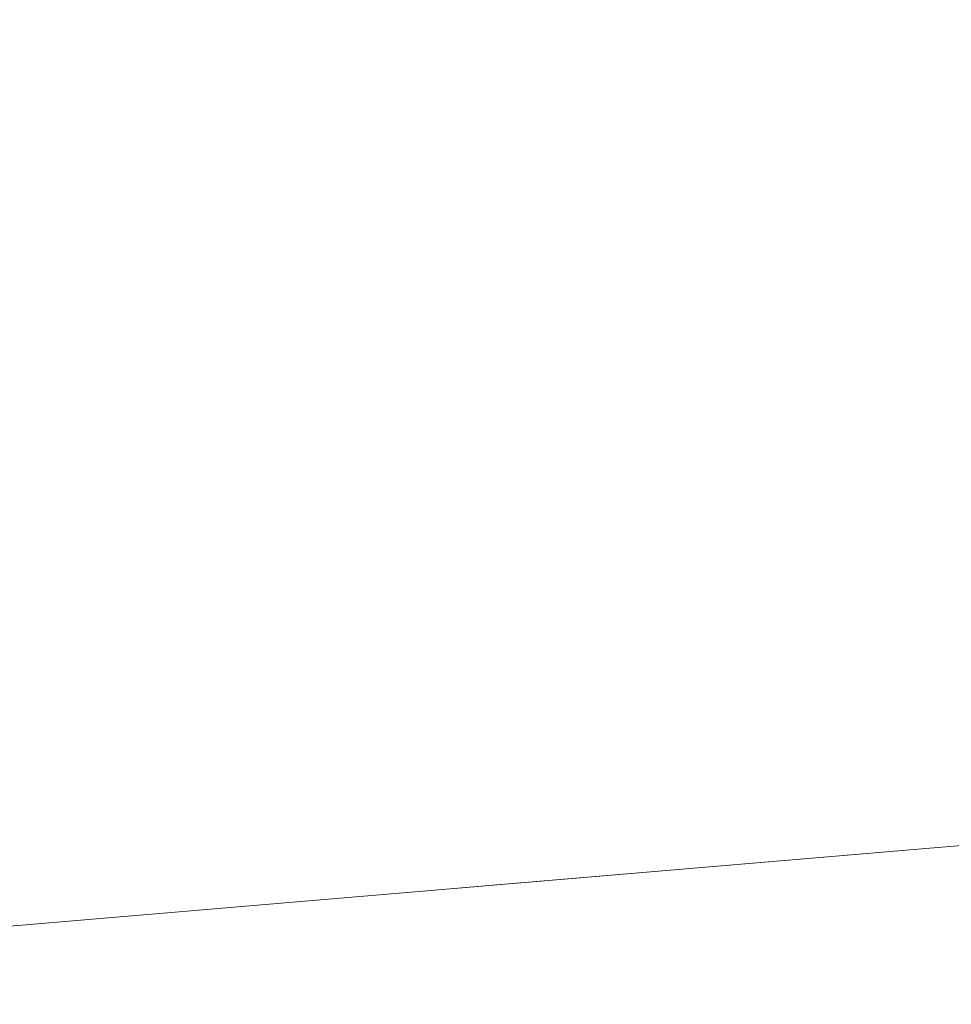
# Model space of a CAD drawing. Header units: metres. Extents: x 5504996 to 5514259, y 5943254 to 5951281.
# Tile 268 of 656: x 5509695.187 to 5509695.344, y 5947964.375 to 5947964.541. Entities that reach past the tile are written whole.
import ezdxf

# ---------------------------------------------------------------- set-up
doc = ezdxf.new("R2010")
doc.units = ezdxf.units.M
for name, pattern in [('L_0_02', [0]), ('L_0_03', [1, 0.5, -0.5]), ('L_0_06', [2, 1.5, -0.5])]:
    doc.linetypes.add(name, pattern=pattern)
for name, color, linetype, lineweight, true_color in [('EGB_DzialkaEwidencyjna', 7, 'L_0_02', 18, 0x000000), ('EGB_KonturKlasyfikacyjny', 7, 'L_0_06', 18, 0x24bc24), ('EGB_KonturUzytkuGruntowego', 7, 'L_0_03', 18, 0x008000)]:
    doc.layers.add(name, color=color, linetype=linetype, lineweight=lineweight, true_color=true_color)

msp = doc.modelspace()

# ---------------------------------------------------------------- linework, layer by layer
at = {"layer": 'EGB_DzialkaEwidencyjna', "linetype": 'CONTINUOUS', "lineweight": 18}
for p, q in [((5509728.86, 5947967.24), (5509695.09, 5947964.38)), ((5509695.09, 5947964.38), (5509728.86, 5947967.24))]:
    msp.add_line(p, q, dxfattribs=at)
at = {"layer": 'EGB_KonturKlasyfikacyjny', "color": 82, "linetype": 'L_0_06', "lineweight": 18, "true_color": 0x24bc24, "flags": 128}
for points in [[(5509730.85, 5948021.07), (5509728.86, 5947967.24), (5509695.09, 5947964.38), (5509696.68, 5948022.39)], [(5509590.97, 5947864.3), (5509692.34, 5947863.96), (5509694.7, 5947950.21), (5509695.09, 5947964.38), (5509728.86, 5947967.24), (5509748.32, 5947968.81), (5509803, 5947963.05), (5509876.77, 5947958.82), (5509896.41, 5947962.7), (5509899.83, 5947986.83), (5509896.09, 5948015.99), (5509895.53, 5948019.98), (5509903.1, 5948019.93), (5510004.09, 5948019.26), (5510009.25, 5947942.77), (5510016.76, 5947834.6), (5510017.68, 5947817.94), (5510030.52, 5947627.74), (5510051.12, 5947621.22), (5510090.81, 5947608.66), (5510100.73, 5947605.52), (5510100.62, 5947601.15), (5510104.35, 5947587.06), (5510111.32, 5947565), (5509993.77, 5947517.87), (5509946.97, 5947499.05), (5509942.28, 5947505.67), (5509897.01, 5947569.49), (5509888.55, 5947577.92), (5509875.75, 5947590.67), (5509801.61, 5947664.57), (5509740.33, 5947717.31), (5509732.68, 5947714.19), (5509689.69, 5947732.73), (5509634.83, 5947756.53), (5509606.05, 5947784.07), (5509595.51, 5947812.34), (5509585.59, 5947864.33)]]:
    msp.add_lwpolyline(points, close=True, dxfattribs=at)
at = {"layer": 'EGB_KonturUzytkuGruntowego', "color": 96, "linetype": 'L_0_03', "lineweight": 18, "true_color": 0x008000, "flags": 128}
for points in [[(5509730.85, 5948021.07), (5509728.86, 5947967.24), (5509695.09, 5947964.38), (5509696.68, 5948022.39)], [(5509590.97, 5947864.3), (5509692.34, 5947863.96), (5509694.7, 5947950.21), (5509695.09, 5947964.38), (5509728.86, 5947967.24), (5509748.32, 5947968.81), (5509803, 5947963.05), (5509876.77, 5947958.82), (5509896.41, 5947962.7), (5509899.83, 5947986.83), (5509896.09, 5948015.99), (5509895.53, 5948019.98), (5509903.1, 5948019.93), (5510004.09, 5948019.26), (5510009.25, 5947942.77), (5510016.76, 5947834.6), (5510017.68, 5947817.94), (5510030.52, 5947627.74), (5510051.12, 5947621.22), (5510090.81, 5947608.66), (5510100.73, 5947605.52), (5510100.62, 5947601.15), (5510104.35, 5947587.06), (5510111.32, 5947565), (5509993.77, 5947517.87), (5509946.97, 5947499.05), (5509942.28, 5947505.67), (5509897.01, 5947569.49), (5509888.55, 5947577.92), (5509875.75, 5947590.67), (5509801.61, 5947664.57), (5509740.33, 5947717.31), (5509732.68, 5947714.19), (5509689.69, 5947732.73), (5509634.83, 5947756.53), (5509606.05, 5947784.07), (5509595.51, 5947812.34), (5509585.59, 5947864.33)]]:
    msp.add_lwpolyline(points, close=True, dxfattribs=at)

doc.saveas('drawing.dxf')
